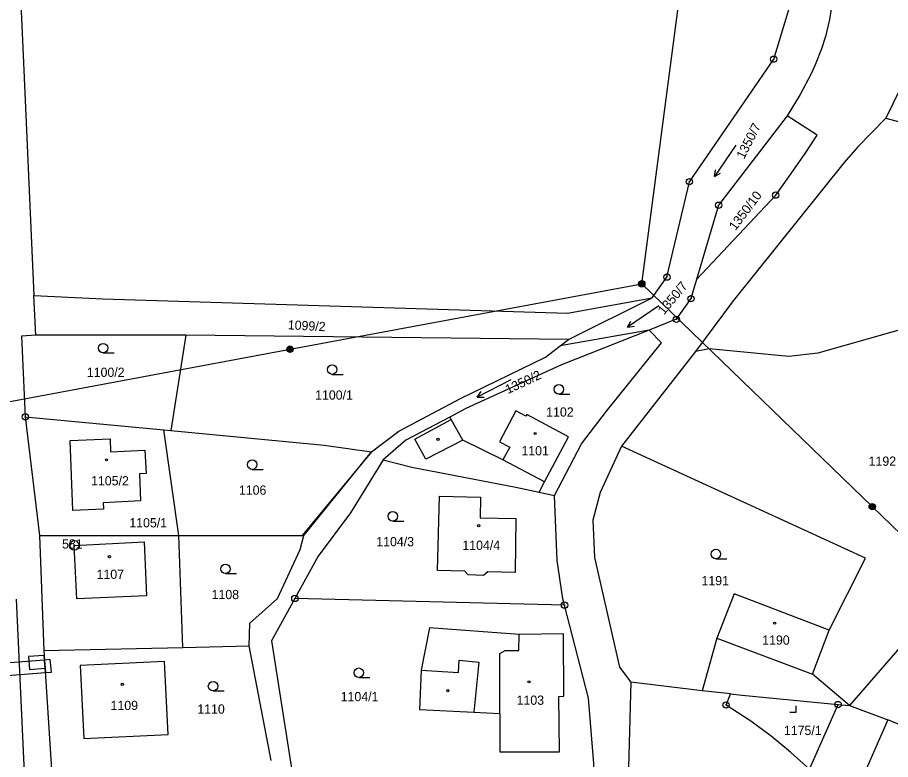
# Model space of a CAD drawing. Extents: x -587171 to -555306, y -1167727 to -1074732.
# Drawn here: x -560065.8 to -559927.7, y -1077081.2 to -1076963.9 of the extents above; entities that cross this region are included whole.
import ezdxf

# ---------------------------------------------------------------- set-up
doc = ezdxf.new("R2010")
doc.units = 0
for name, color, linetype in [('Hranice parcel', 7, 'Continuous'), ('Parcelní čísla', 7, 'Continuous'), ('Poz předměty', 7, 'Continuous'), ('Vnitřní kresba', 7, 'Continuous'), ('Věcná břemena k části', 7, 'Continuous'), ('Značky bodu BP', 7, 'Continuous'), ('Značky budov', 7, 'Continuous'), ('Značky kultur', 7, 'Continuous')]:
    doc.layers.add(name, color=color, linetype=linetype)

msp = doc.modelspace()

# ---------------------------------------------------------------- linework, layer by layer
at = {"layer": 'Hranice parcel'}
for p, q in [((-560069.7, -1076864.14), (-560065.05, -1076966.36)), ((-560065.05, -1076966.36), (-560063.16, -1077007.91)), ((-559926.22, -1076975.34), (-559928.46, -1076979.86)), ((-560062.88, -1077014.16), (-560063.16, -1077007.91)), ((-559978.62, -1077014.82), (-559965.42, -1077008.24)), ((-559965.89, -1077013.39), (-559979.97, -1077015.86)), ((-560039.14, -1077014.16), (-560062.88, -1077014.16)), ((-560039.14, -1077014.16), (-560041.51, -1077029.2)), ((-559978.62, -1077014.82), (-560039.14, -1077014.16)), ((-559979.97, -1077015.86), (-559978.62, -1077014.82)), ((-559958.53, -1077016.72), (-559970.23, -1077031.69)), ((-560064.53, -1077027.06), (-560042.63, -1077029.1)), ((-560064.53, -1077027.06), (-560062.28, -1077045.84)), ((-560042.63, -1077029.1), (-560041.51, -1077029.2)), ((-560040.27, -1077045.83), (-560042.63, -1077029.1)), ((-560020.49, -1077045.82), (-560009.79, -1077032.6)), ((-560007.93, -1077033.84), (-560013.08, -1077042.23)), ((-559983.28, -1077038.99), (-559980.82, -1077039.52)), ((-560062.28, -1077045.84), (-560040.27, -1077045.83)), ((-560062.28, -1077045.84), (-560061.59, -1077064.02)), ((-560039.61, -1077063.5), (-560040.27, -1077045.83)), ((-559917.05, -1077052.87), (-559934.19, -1077072.71)), ((-560021.9, -1077055.77), (-560025.58, -1077062.46)), ((-559979.26, -1077056.83), (-560021.9, -1077055.77)), ((-560039.61, -1077063.5), (-560029.13, -1077063.25)), ((-560025.65, -1077081.36), (-560029.13, -1077063.25)), ((-560025.58, -1077062.46), (-560022.24, -1077083.94)), ((-560061.59, -1077064.02), (-560039.61, -1077063.5)), ((-560061.59, -1077064.02), (-560060.37, -1077082.81)), ((-559968.75, -1077069), (-559969.27, -1077086.3)), ((-559957.47, -1077070.35), (-559968.75, -1077069)), ((-559953.01, -1077070.87), (-559957.47, -1077070.35)), ((-559940.53, -1077082.73), (-559936, -1077072.54)), ((-559936, -1077072.54), (-559934.19, -1077072.71)), ((-559934.19, -1077072.71), (-559928.12, -1077074.97)), ((-559928.12, -1077074.97), (-559936.14, -1077093.02))]:
    msp.add_line(p, q, dxfattribs=at)
for points in [[(-559965.42, -1077008.24), (-559963.06, -1077004.98), (-559959.52, -1076989.9), (-559946.18, -1076970.53), (-559942.18, -1076957.26), (-559939.56, -1076935.32), (-559931.86, -1076919.12), (-559929.68, -1076915.52)], [(-559934.81, -1076948.05), (-559935.97, -1076955.51), (-559937.36, -1076964.24), (-559938, -1076966.97), (-559938.64, -1076968.88), (-559939.64, -1076971.4), (-559940.28, -1076972.84), (-559942.02, -1076976.09), (-559944.06, -1076979.5)], [(-559928.46, -1076979.86), (-559932.9, -1076984.41), (-559935.04, -1076986.85), (-559952.59, -1077008.71), (-559958.53, -1077016.72)], [(-559958.38, -1077005.37), (-559945.87, -1076992.02), (-559943.79, -1076989.12), (-559941.23, -1076985.44), (-559939.32, -1076982.52), (-559944.06, -1076979.5)], [(-559944.06, -1076979.5), (-559954.89, -1076993.61), (-559958.38, -1077005.37)], [(-559928.46, -1076979.86), (-559917.26, -1076982.87), (-559922.03, -1076987.42), (-559916.93, -1076992.9), (-559918.91, -1076994.86), (-559914.97, -1076999.06), (-559912.96, -1076997.07), (-559908.89, -1077001.4), (-559904.13, -1076996.96), (-559908.19, -1076992.6), (-559905.49, -1076990.5)], [(-559958.38, -1077005.37), (-559959.27, -1077008.38), (-559961.58, -1077011.65), (-559965.89, -1077013.39)], [(-560063.16, -1077007.91), (-560052.26, -1077008.39), (-559978.77, -1077010.66), (-559965.42, -1077008.24)], [(-559902.26, -1077026.17), (-559919.7, -1077011.48), (-559939.19, -1077016.99), (-559943.78, -1077017.51), (-559956.37, -1077016.29), (-559958.53, -1077016.72)], [(-559965.89, -1077013.39), (-559979.72, -1077018.84), (-559994.85, -1077025.77), (-559997.39, -1077027.1)], [(-559980.82, -1077039.52), (-559976.58, -1077031.33), (-559972.62, -1077026.16), (-559963.92, -1077015.37), (-559965.89, -1077013.39)], [(-560062.88, -1077014.16), (-560065.14, -1077014.31), (-560064.53, -1077027.06)], [(-560009.79, -1077032.6), (-560005.47, -1077029.34), (-559995.7, -1077024.18), (-559982.26, -1077017.62), (-559979.97, -1077015.86)], [(-559997.39, -1077027.1), (-560004.35, -1077030.73), (-560007.93, -1077033.84)], [(-559983.28, -1077038.99), (-559982.41, -1077037.36), (-559978.64, -1077030.21), (-559985.22, -1077026.7), (-559985.36, -1077026.97), (-559986.94, -1077026.14), (-559989.53, -1077031.03), (-559987.92, -1077031.84), (-559988.99, -1077033.86), (-559995.32, -1077030.74), (-559997.19, -1077027.46), (-559997.39, -1077027.1)], [(-560041.51, -1077029.2), (-560017.27, -1077031.53), (-560009.79, -1077032.6)], [(-560057.41, -1077030.78), (-560051.13, -1077030.52), (-560051.05, -1077032.58), (-560045.63, -1077032.34), (-560045.44, -1077036.01), (-560046.45, -1077036.06), (-560046.31, -1077040.33), (-560052.23, -1077040.66), (-560052.19, -1077041.68), (-560057, -1077041.86), (-560057.41, -1077030.78)], [(-559970.23, -1077031.69), (-559973.65, -1077039.02), (-559974.76, -1077043.38), (-559974.51, -1077049.32), (-559970.56, -1077066.61), (-559968.75, -1077069)], [(-559937.39, -1077060.79), (-559931.69, -1077049.38), (-559970.23, -1077031.69)], [(-560007.93, -1077033.84), (-560003.42, -1077035.01), (-559986.96, -1077038.18), (-559983.28, -1077038.99)], [(-559987.08, -1077051.68), (-559991.39, -1077051.57), (-559992.07, -1077052.14), (-559994.49, -1077052.06), (-559995.04, -1077051.45), (-559999.34, -1077051.33), (-559999.03, -1077039.58), (-559992.54, -1077039.75), (-559992.6, -1077043.04), (-559986.94, -1077043.14), (-559987.08, -1077051.68)], [(-559979.26, -1077056.83), (-559979.52, -1077055.83), (-559980.44, -1077049.79), (-559980.82, -1077039.52)], [(-560013.08, -1077042.23), (-560018.24, -1077049.1), (-560021.9, -1077055.77)], [(-560040.27, -1077045.83), (-560020.77, -1077045.82), (-560020.49, -1077045.82)], [(-560029.13, -1077063.25), (-560029.03, -1077059.67), (-560024.63, -1077055.79), (-560021.07, -1077048.01), (-560020.49, -1077045.82)], [(-559937.39, -1077060.79), (-559952.44, -1077055.03), (-559955.18, -1077062.06), (-559957.47, -1077070.35)], [(-559975.87, -1077088.92), (-559974.63, -1077084.66), (-559974.61, -1077081.87), (-559975.45, -1077071.52), (-559979.26, -1077056.83)], [(-559980.08, -1077080.02), (-559980.16, -1077071.25), (-559979.37, -1077071.2), (-559979.42, -1077061.36), (-559986.43, -1077061.46), (-560000.6, -1077060.44), (-560001.93, -1077067.1), (-560002.17, -1077073.34), (-559993.62, -1077073.74), (-559989.49, -1077073.93), (-559989.5, -1077080.02), (-559980.08, -1077080.02)], [(-559934.19, -1077072.71), (-559940.03, -1077067.75), (-559937.39, -1077060.79)], [(-560055.29, -1077077.88), (-560041.95, -1077077.28), (-560042.5, -1077065.76), (-560055.87, -1077066.39), (-560055.29, -1077077.88)], [(-559940.53, -1077082.73), (-559943.5, -1077080.07), (-559946.57, -1077077.52), (-559949.8, -1077075.14), (-559953.72, -1077072.62), (-559953.01, -1077070.87)], [(-559953.01, -1077070.87), (-559951.17, -1077071.08), (-559936, -1077072.54)], [(-559914.1, -1077081.1), (-559918.33, -1077079), (-559928.12, -1077074.97)]]:
    msp.add_lwpolyline(points, dxfattribs=at)
at = {"layer": 'Poz předměty'}
for p, q in [((-559967.04, -1077006.04), (-559959.61, -1076949.72)), ((-560022.67, -1077016.38), (-559967.04, -1077006.04)), ((-559930.6, -1077041.25), (-559967.04, -1077006.04)), ((-560076.35, -1077026.38), (-560022.67, -1077016.38)), ((-559893.31, -1077077.24), (-559930.6, -1077041.25))]:
    msp.add_line(p, q, dxfattribs=at)
for centre, radius in [((-559967.04, -1077006.04), 0.5), ((-559967.04, -1077006.04), 0.5), ((-559967.04, -1077006.04), 0.5), ((-559967.04, -1077006.04), 0.4), ((-559967.04, -1077006.04), 0.4), ((-559967.04, -1077006.04), 0.4), ((-559967.04, -1077006.04), 0.3), ((-559967.04, -1077006.04), 0.3), ((-559967.04, -1077006.04), 0.3), ((-559967.04, -1077006.04), 0.2), ((-559967.04, -1077006.04), 0.2), ((-559967.04, -1077006.04), 0.2), ((-559967.04, -1077006.04), 0.1), ((-559967.04, -1077006.04), 0.1), ((-559967.04, -1077006.04), 0.1), ((-560022.67, -1077016.38), 0.5), ((-560022.67, -1077016.38), 0.4), ((-560022.67, -1077016.38), 0.3), ((-560022.67, -1077016.38), 0.2), ((-560022.67, -1077016.38), 0.1), ((-559930.6, -1077041.25), 0.5), ((-559930.6, -1077041.25), 0.4), ((-559930.6, -1077041.25), 0.3), ((-559930.6, -1077041.25), 0.2), ((-559930.6, -1077041.25), 0.1)]:
    msp.add_circle(centre, radius, dxfattribs=at)
at = {"layer": 'Vnitřní kresba'}
for p, q in [((-560002.92, -1077030.58), (-559997.19, -1077027.46)), ((-560001.18, -1077033.74), (-560002.92, -1077030.58)), ((-559995.32, -1077030.74), (-560001.18, -1077033.74)), ((-560009.79, -1077032.6), (-560020.77, -1077045.82)), ((-559982.41, -1077037.36), (-559988.99, -1077033.86)), ((-560056.8, -1077047.38), (-560045.76, -1077046.83)), ((-560056.39, -1077055.83), (-560056.8, -1077047.38)), ((-560045.76, -1077046.83), (-560045.39, -1077055.35)), ((-560065.97, -1077055.87), (-560063.86, -1077101.54)), ((-560045.39, -1077055.35), (-560056.39, -1077055.83)), ((-559986.47, -1077064.01), (-559986.43, -1077061.46)), ((-559955.18, -1077062.06), (-559940.03, -1077067.75)), ((-559989.49, -1077064.48), (-559988.64, -1077063.98)), ((-559989.49, -1077073.93), (-559989.49, -1077064.48)), ((-559988.64, -1077063.98), (-559986.47, -1077064.01)), ((-559996.03, -1077067.5), (-559995.9, -1077065.51)), ((-559995.9, -1077065.51), (-559992.81, -1077065.83)), ((-559992.81, -1077065.83), (-559993.62, -1077073.74)), ((-560001.93, -1077067.1), (-559996.03, -1077067.5))]:
    msp.add_line(p, q, dxfattribs=at)
at = {"layer": 'Věcná břemena k části'}
for points in [[(-560070.45, -1077066.2), (-560073, -1077066.69), (-560075.1, -1077067.32), (-560075.02, -1077068.97), (-560074.8, -1077073.67), (-560074.72, -1077075.35), (-560074.65, -1077077.1), (-560073.34, -1077076.28), (-560073.57, -1077068.84), (-560070.07, -1077068.16), (-560061.36, -1077067.5), (-560061.49, -1077065.51)], [(-560063.86, -1077066.98), (-560061.41, -1077066.81), (-560061.54, -1077064.79), (-560064, -1077064.96)], [(-560060.6, -1077065.44), (-560061.49, -1077065.51), (-560061.36, -1077067.5), (-560060.41, -1077067.43)]]:
    msp.add_lwpolyline(points, close=True, dxfattribs=at)
at = {"layer": 'Značky bodu BP'}
for centre, radius in [((-559946.18, -1076970.53), 0.5), ((-559946.18, -1076970.53), 0.0303), ((-559959.52, -1076989.9), 0.5), ((-559959.52, -1076989.9), 0.0303), ((-559945.87, -1076992.02), 0.5), ((-559945.87, -1076992.02), 0.0303), ((-559954.89, -1076993.61), 0.5), ((-559954.89, -1076993.61), 0.0303), ((-559963.06, -1077004.98), 0.5), ((-559963.06, -1077004.98), 0.0303), ((-559959.27, -1077008.38), 0.5), ((-559959.27, -1077008.38), 0.0303), ((-559961.58, -1077011.65), 0.5), ((-559961.58, -1077011.65), 0.0303), ((-560064.53, -1077027.06), 0.5), ((-560064.53, -1077027.06), 0.0303), ((-560056.8, -1077047.38), 0.75), ((-560056.8, -1077047.38), 0.03), ((-560021.9, -1077055.77), 0.5), ((-560021.9, -1077055.77), 0.0303), ((-559979.26, -1077056.83), 0.5), ((-559979.26, -1077056.83), 0.0303), ((-559953.72, -1077072.62), 0.5), ((-559953.72, -1077072.62), 0.0303), ((-559936, -1077072.54), 0.5), ((-559936, -1077072.54), 0.0303)]:
    msp.add_circle(centre, radius, dxfattribs=at)
at = {"layer": 'Značky budov'}
for centre in [(-559983.91, -1077029.69), (-559999.28, -1077030.61), (-560051.69, -1077033.86), (-559992.83, -1077044.26), (-560051.23, -1077049.15), (-559946.03, -1077059.68), (-559984.88, -1077068.95), (-560049.19, -1077069.35), (-559997.71, -1077070.36)]:
    msp.add_circle(centre, 0.175, dxfattribs=at)
at = {"layer": 'Značky kultur'}
for p, q in [((-559952.19, -1076984.11), (-559955.54, -1076989.09)), ((-559955.54, -1076989.09), (-559955.41, -1076988)), ((-559955.54, -1076989.09), (-559954.58, -1076988.56)), ((-559964.33, -1077009.52), (-559969.31, -1077012.88)), ((-559969.31, -1077012.88), (-559968.78, -1077011.92)), ((-559969.31, -1077012.88), (-559968.22, -1077012.75)), ((-560052.23, -1077016.95), (-560050.48, -1077016.95)), ((-560016, -1077020.35), (-560014.25, -1077020.35)), ((-559987.75, -1077021.24), (-559993.09, -1077023.96)), ((-559993.09, -1077023.96), (-559992.45, -1077023.07)), ((-559993.09, -1077023.96), (-559991.99, -1077023.97)), ((-559980.15, -1077023.47), (-559978.4, -1077023.47)), ((-560028.65, -1077035.37), (-560026.9, -1077035.37)), ((-560006.42, -1077043.54), (-560004.67, -1077043.54)), ((-559955.32, -1077049.5), (-559953.57, -1077049.5)), ((-560032.88, -1077051.85), (-560031.13, -1077051.85)), ((-560011.8, -1077068.26), (-560010.05, -1077068.26)), ((-560034.84, -1077070.39), (-560033.09, -1077070.39)), ((-559942.61, -1077073.75), (-559942.61, -1077072.75)), ((-559943.61, -1077073.75), (-559942.61, -1077073.75))]:
    msp.add_line(p, q, dxfattribs=at)
for centre in [(-560052.23, -1077016.2), (-560016, -1077019.6), (-559980.15, -1077022.72), (-560028.65, -1077034.62), (-560006.42, -1077042.79), (-559955.32, -1077048.75), (-560032.88, -1077051.1), (-560011.8, -1077067.51), (-560034.84, -1077069.64)]:
    msp.add_circle(centre, 0.75, dxfattribs=at)

# ---------------------------------------------------------------- texts
at = {"layer": 'Parcelní čísla'}
for s, rotation, p in [('1350/7', 63, (-559950.87, -1076986.43)), ('1350/10', 53, (-559952.22, -1076997.71)), ('1350/7', 50, (-559963.54, -1077011.03)), ('1099/2', 357, (-560023.05, -1077013.23)), ('1350/2', 25, (-559988.21, -1077023.48))]:
    msp.add_text(s, height=1.46, rotation=rotation, dxfattribs=at).set_placement(p)
for s, p in [('1100/2', (-560054.8, -1077020.75)), ('1100/1', (-560018.7, -1077024.35)), ('1102', (-559982.16, -1077027.03)), ('1101', (-559986.08, -1077033.15)), ('1192', (-559931.17, -1077034.8)), ('1105/2', (-560054.13, -1077037.9)), ('1106', (-560030.75, -1077039.37)), ('1105/1', (-560048.08, -1077044.54)), ('1104/3', (-560009.03, -1077047.52)), ('1104/4', (-559995.42, -1077048.09)), ('1107', (-560053.26, -1077052.68)), ('1191', (-559957.6, -1077053.69)), ('1108', (-560035.07, -1077055.88)), ('1190', (-559948, -1077063.08)), ('1104/1', (-560014.66, -1077072.01)), ('1103', (-559986.84, -1077072.58)), ('1109', (-560051.05, -1077073.41)), ('1110', (-560037.33, -1077073.98)), ('1175/1', (-559944.57, -1077077.36))]:
    msp.add_text(s, height=1.46, dxfattribs=at).set_placement(p)
at = {"layer": 'Značky bodu BP'}
msp.add_text('581', height=1.46, dxfattribs=at).set_placement((-560058.72, -1077047.88))

doc.saveas('drawing.dxf')
